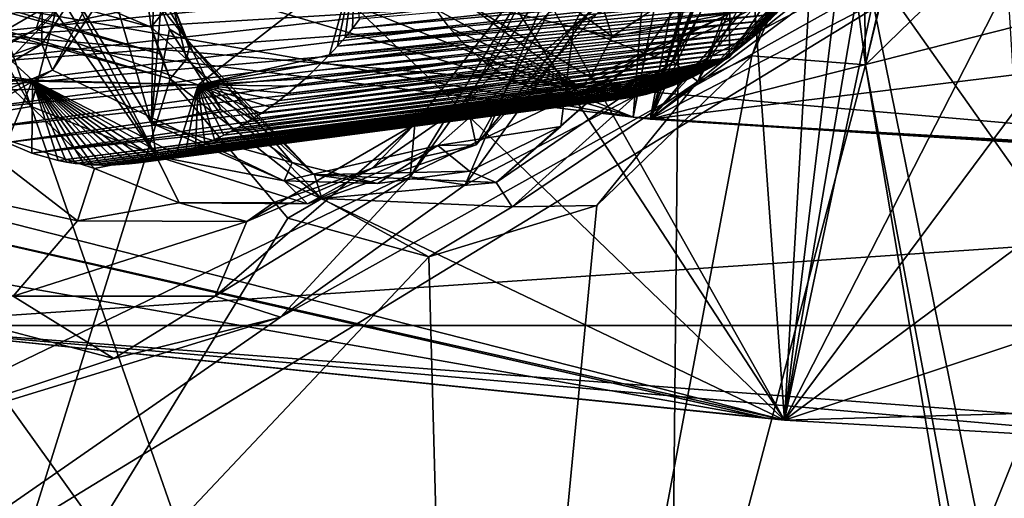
# Model space of a CAD drawing. Header units: metres. Extents: x -150 to 307, y -550 to 84.
# Tile 485 of 656: x 201.81 to 206.8, y -49.99 to -47.56. Entities that reach past the tile are written whole.
import ezdxf

# ---------------------------------------------------------------- set-up
doc = ezdxf.new("R2010")
doc.units = ezdxf.units.M
doc.layers.add('solid_26006363', color=7, linetype='CONTINUOUS')

msp = doc.modelspace()

# ---------------------------------------------------------------- linework, layer by layer
at = {"layer": 'solid_26006363'}
for points in [[(207.872574, -32.902348, 896.541138), (204.91835, -48.056324, 898.125916), (205.005798, -48.066475, 898.203918)], [(205.682404, -38.4324, 895.99585), (204.91835, -48.056324, 898.125916), (207.872574, -32.902348, 896.541138)], [(208.239319, -36.72625, 897.749695), (207.872574, -32.902348, 896.541138), (205.005798, -48.066475, 898.203918)], [(205.241486, -37.984425, 918.648743), (211.849777, -35.673874, 924.536499), (213.237823, -55.777954, 920.481384)], [(208.126724, -37.280674, 897.790833), (208.239319, -36.72625, 897.749695), (205.005798, -48.066475, 898.203918)], [(208.148224, -37.822063, 897.946228), (208.126724, -37.280674, 897.790833), (205.005798, -48.066475, 898.203918)], [(208.558365, -38.653145, 898.514526), (208.148224, -37.822063, 897.946228), (205.005798, -48.066475, 898.203918)], [(198.412628, -38.132488, 912.564453), (205.241486, -37.984425, 918.648743), (205.055618, -57.117409, 913.191284)], [(205.241486, -37.984425, 918.648743), (213.237823, -55.777954, 920.481384), (205.055618, -57.117409, 913.191284)], [(198.412628, -38.132488, 912.564453), (205.055618, -57.117409, 913.191284), (196.982224, -56.357677, 905.998169)], [(200.539444, -46.302364, 893.900269), (204.91835, -48.056324, 898.125916), (205.682404, -38.4324, 895.99585)], [(209.302734, -38.92688, 899.232056), (208.558365, -38.653145, 898.514526), (205.005798, -48.066475, 898.203918)], [(209.302734, -38.92688, 899.232056), (205.005798, -48.066475, 898.203918), (212.346161, -39.497395, 902.06134)], [(207.313187, -40.048248, 895.796509), (207.88179, -39.193928, 896.057068), (205.685684, -49.591187, 897.249695)], [(206.816696, -47.383244, 897.505493), (205.685684, -49.591187, 897.249695), (207.88179, -39.193928, 896.057068)], [(212.346161, -39.497395, 902.06134), (205.005798, -48.066475, 898.203918), (212.798492, -39.711082, 902.523193)], [(200.500763, -39.591015, 916.334229), (201.651749, -49.373878, 915.042419), (206.086868, -47.236549, 919.437012)], [(207.595596, -45.998875, 899.781311), (212.798492, -39.711082, 902.523193), (205.005798, -48.066475, 898.203918)], [(206.783371, -40.509804, 895.468872), (207.313187, -40.048248, 895.796509), (205.685684, -49.591187, 897.249695)], [(206.073792, -46.115341, 889.771851), (207.880173, -40.154251, 889.633972), (206.095871, -47.791637, 890.293091)], [(206.095871, -47.791637, 890.293091), (207.880173, -40.154251, 889.633972), (207.939377, -40.226822, 889.702148)], [(206.095871, -47.791637, 890.293091), (207.939377, -40.226822, 889.702148), (210.366333, -43.649803, 892.678589)], [(206.199646, -40.792866, 895.049927), (206.783371, -40.509804, 895.468872), (205.685684, -49.591187, 897.249695)], [(205.049194, -40.773563, 894.07489), (205.685684, -49.591187, 897.249695), (202.686447, -44.261547, 893.075195)], [(205.049194, -40.773563, 894.07489), (206.199646, -40.792866, 895.049927), (205.685684, -49.591187, 897.249695)], [(206.095871, -47.791637, 890.293091), (210.366333, -43.649803, 892.678589), (207.629211, -55.924961, 894.305298)], [(205.685684, -49.591187, 897.249695), (202.970642, -45.427689, 893.653198), (202.686447, -44.261547, 893.075195)], [(205.685684, -49.591187, 897.249695), (202.712463, -46.730282, 893.830994), (202.970642, -45.427689, 893.653198)], [(197.166412, -46.161964, 882.607727), (197.735245, -45.58728, 882.890137), (202.475128, -47.60183, 887.254822)], [(197.735245, -45.58728, 882.890137), (202.370651, -46.845276, 886.945251), (202.475128, -47.60183, 887.254822)], [(207.230667, -46.412983, 899.594116), (207.595596, -45.998875, 899.781311), (205.005798, -48.066475, 898.203918)], [(205.964432, -46.782341, 889.878723), (206.073792, -46.115341, 889.771851), (206.095871, -47.791637, 890.293091)], [(197.044342, -46.245548, 882.536194), (197.166412, -46.161964, 882.607727), (202.52005, -47.735409, 887.331421)], [(197.166412, -46.161964, 882.607727), (202.475128, -47.60183, 887.254822), (202.52005, -47.735409, 887.331421)], [(199.905502, -51.308167, 889.378479), (205.803833, -52.395271, 894.636047), (208.285156, -46.194374, 894.745544)], [(203.1315, -49.069759, 891.301758), (199.905502, -51.308167, 889.378479), (208.285156, -46.194374, 894.745544)], [(204.067673, -48.399368, 891.867981), (203.1315, -49.069759, 891.301758), (208.285156, -46.194374, 894.745544)], [(204.726395, -47.481354, 892.132507), (204.067673, -48.399368, 891.867981), (208.285156, -46.194374, 894.745544)], [(205.803833, -52.395271, 894.636047), (206.87677, -52.528194, 895.591736), (208.285156, -46.194374, 894.745544)], [(196.919174, -46.319511, 882.459595), (197.044342, -46.245548, 882.536194), (202.572739, -47.863182, 887.41272)], [(197.044342, -46.245548, 882.536194), (202.52005, -47.735409, 887.331421), (202.572739, -47.863182, 887.41272)], [(200.539444, -46.302364, 893.900269), (200.118027, -46.628342, 893.652222), (204.91835, -48.056324, 898.125916)], [(196.919174, -46.319511, 882.459595), (202.572739, -47.863182, 887.41272), (201.500259, -51.290722, 887.610657)], [(207.080811, -46.991573, 899.646606), (207.230667, -46.412983, 899.594116), (205.005798, -48.066475, 898.203918)], [(200.118027, -46.628342, 893.652222), (198.402115, -46.913486, 892.335022), (204.91835, -48.056324, 898.125916)], [(201.921829, -47.687901, 893.433167), (202.57991, -46.677994, 893.649841), (201.976089, -47.818848, 893.555237)], [(201.923508, -47.510273, 893.111877), (202.57991, -46.677994, 893.649841), (201.921829, -47.687901, 893.433167)], [(202.57991, -46.677994, 893.649841), (202.712463, -46.730282, 893.830994), (201.976089, -47.818848, 893.555237)], [(205.069031, -46.667225, 890.434204), (204.617447, -47.593235, 890.33905), (204.838074, -47.419586, 890.469238)], [(205.318283, -47.242989, 889.900818), (204.617447, -47.593235, 890.33905), (205.069031, -46.667225, 890.434204)], [(205.121887, -47.777367, 889.681152), (205.318283, -47.242989, 889.900818), (205.559601, -46.669209, 889.902405)], [(205.121887, -47.777367, 889.681152), (205.559601, -46.669209, 889.902405), (205.708389, -46.716507, 889.811523)], [(206.086868, -47.236549, 919.437012), (213.792526, -58.134861, 923.027405), (210.778534, -46.684689, 923.509277)], [(205.685684, -49.591187, 897.249695), (201.976089, -47.818848, 893.555237), (202.712463, -46.730282, 893.830994)], [(205.121887, -47.777367, 889.681152), (205.708389, -46.716507, 889.811523), (205.246231, -47.87561, 889.664124)], [(205.708389, -46.716507, 889.811523), (205.758499, -46.730793, 889.804443), (205.246231, -47.87561, 889.664124)], [(205.758499, -46.730793, 889.804443), (205.867737, -46.759735, 889.820862), (205.246231, -47.87561, 889.664124)], [(205.246231, -47.87561, 889.664124), (205.867737, -46.759735, 889.820862), (205.519577, -47.745792, 889.7995)], [(205.867737, -46.759735, 889.820862), (205.964432, -46.782341, 889.878723), (205.519577, -47.745792, 889.7995)], [(205.519577, -47.745792, 889.7995), (205.964432, -46.782341, 889.878723), (206.095871, -47.791637, 890.293091)], [(202.580795, -47.470802, 887.437317), (202.475128, -47.60183, 887.254822), (202.370651, -46.845276, 886.945251)], [(204.91835, -48.056324, 898.125916), (198.402115, -46.913486, 892.335022), (201.143097, -47.594887, 895.972595)], [(207.216599, -47.506851, 899.928894), (207.080811, -46.991573, 899.646606), (205.005798, -48.066475, 898.203918)], [(205.910553, -46.994308, 888.094177), (206.020081, -47.08466, 888.393311), (205.405182, -47.754627, 888.085693)], [(205.409225, -47.532242, 887.840698), (205.910553, -46.994308, 888.094177), (205.405182, -47.754627, 888.085693)], [(206.020081, -47.08466, 888.393311), (205.377014, -47.760487, 888.274353), (205.340057, -47.78471, 888.248962)], [(205.405182, -47.754627, 888.085693), (206.020081, -47.08466, 888.393311), (205.340057, -47.78471, 888.248962)], [(206.020081, -47.08466, 888.393311), (205.413437, -47.734943, 888.299072), (205.377014, -47.760487, 888.274353)], [(206.020081, -47.08466, 888.393311), (205.44931, -47.708115, 888.323059), (205.413437, -47.734943, 888.299072)], [(206.020081, -47.08466, 888.393311), (205.483353, -47.681038, 888.345459), (205.44931, -47.708115, 888.323059)], [(206.020081, -47.08466, 888.393311), (205.514969, -47.654419, 888.365967), (205.483353, -47.681038, 888.345459)], [(206.020081, -47.08466, 888.393311), (205.546387, -47.626514, 888.386108), (205.514969, -47.654419, 888.365967)], [(206.020081, -47.08466, 888.393311), (205.579849, -47.59515, 888.407104), (205.546387, -47.626514, 888.386108)], [(206.020081, -47.08466, 888.393311), (205.609818, -47.565548, 888.425537), (205.579849, -47.59515, 888.407104)], [(206.020081, -47.08466, 888.393311), (205.639755, -47.534439, 888.443604), (205.609818, -47.565548, 888.425537)], [(201.8936, -47.6106, 892.719238), (202.306656, -47.203014, 892.905518), (201.923508, -47.510273, 893.111877)], [(203.507568, -47.272747, 891.318909), (202.306656, -47.203014, 892.905518), (201.8936, -47.6106, 892.719238)], [(201.651749, -49.373878, 915.042419), (208.437134, -58.836784, 918.261963), (206.086868, -47.236549, 919.437012)], [(204.470352, -47.243954, 891.268372), (203.788803, -48.35981, 891.555237), (204.519363, -47.340191, 891.804016)], [(204.470352, -47.243954, 891.268372), (203.812683, -48.091705, 891.079773), (203.788803, -48.35981, 891.555237)], [(204.076508, -47.983276, 890.64978), (203.812683, -48.091705, 891.079773), (204.470352, -47.243954, 891.268372)], [(204.490494, -47.528423, 890.779541), (204.076508, -47.983276, 890.64978), (204.470352, -47.243954, 891.268372)], [(205.318283, -47.242989, 889.900818), (204.972931, -47.7323, 889.786926), (204.617447, -47.593235, 890.33905)], [(205.121887, -47.777367, 889.681152), (204.972931, -47.7323, 889.786926), (205.318283, -47.242989, 889.900818)], [(206.086868, -47.236549, 919.437012), (208.437134, -58.836784, 918.261963), (213.792526, -58.134861, 923.027405)], [(202.713562, -47.893311, 890.852783), (203.507568, -47.272747, 891.318909), (201.8936, -47.6106, 892.719238)], [(203.380356, -47.740417, 891.35675), (203.507568, -47.272747, 891.318909), (202.713562, -47.893311, 890.852783)], [(203.380356, -47.740417, 891.35675), (203.419876, -47.697266, 891.37616), (203.507568, -47.272747, 891.318909)], [(203.419876, -47.697266, 891.37616), (203.45845, -47.652931, 891.39447), (203.507568, -47.272747, 891.318909)], [(203.45845, -47.652931, 891.39447), (203.496033, -47.60746, 891.411621), (203.507568, -47.272747, 891.318909)], [(203.496033, -47.60746, 891.411621), (203.532608, -47.560905, 891.427612), (203.507568, -47.272747, 891.318909)], [(204.339844, -47.301346, 886.893555), (204.812485, -47.648418, 887.384521), (204.053848, -47.467197, 886.889832)], [(204.722336, -47.366318, 887.226196), (204.812485, -47.648418, 887.384521), (204.339844, -47.301346, 886.893555)], [(204.519363, -47.340191, 891.804016), (203.788803, -48.35981, 891.555237), (204.067673, -48.399368, 891.867981)], [(204.519363, -47.340191, 891.804016), (204.067673, -48.399368, 891.867981), (204.726395, -47.481354, 892.132507)], [(203.852097, -47.402645, 886.915527), (201.226807, -47.670647, 889.565857), (201.156677, -47.526241, 889.464844)], [(203.852097, -47.402645, 886.915527), (203.915466, -47.507568, 886.992371), (201.226807, -47.670647, 889.565857)], [(202.017838, -47.44696, 888.15979), (202.501755, -48.253899, 888.799194), (202.043671, -47.369671, 888.157593)], [(202.477646, -48.086845, 888.728394), (202.043671, -47.369671, 888.157593), (202.501755, -48.253899, 888.799194)], [(202.27037, -47.379791, 887.901611), (202.043671, -47.369671, 888.157593), (202.477646, -48.086845, 888.728394)], [(202.27037, -47.379791, 887.901611), (202.477646, -48.086845, 888.728394), (202.4879, -47.382969, 887.650146)], [(202.524673, -47.499054, 887.719421), (202.4879, -47.382969, 887.650146), (202.477646, -48.086845, 888.728394)], [(202.658829, -47.665394, 887.649536), (202.4879, -47.382969, 887.650146), (202.524673, -47.499054, 887.719421)], [(202.580795, -47.470802, 887.437317), (202.4879, -47.382969, 887.650146), (202.658829, -47.665394, 887.649536)], [(205.751846, -47.40276, 888.507996), (203.496033, -47.60746, 891.411621), (203.45845, -47.652931, 891.39447)], [(205.722565, -47.439663, 888.49176), (205.751846, -47.40276, 888.507996), (203.45845, -47.652931, 891.39447)], [(205.784332, -47.359467, 888.525452), (203.532608, -47.560905, 891.427612), (203.496033, -47.60746, 891.411621)], [(205.751846, -47.40276, 888.507996), (205.784332, -47.359467, 888.525452), (203.496033, -47.60746, 891.411621)], [(205.217377, -47.378319, 887.636597), (204.812485, -47.648418, 887.384521), (204.722336, -47.366318, 887.226196)], [(205.217377, -47.378319, 887.636597), (205.409225, -47.532242, 887.840698), (204.812485, -47.648418, 887.384521)], [(206.816696, -47.383244, 897.505493), (206.854446, -48.021965, 897.741272), (205.685684, -49.591187, 897.249695)], [(201.408188, -47.441456, 889.644104), (201.874176, -47.869434, 890.155579), (200.222183, -47.617107, 891.358154)], [(201.744888, -48.185181, 890.14679), (201.874176, -47.869434, 890.155579), (201.408188, -47.441456, 889.644104)], [(202.017838, -47.44696, 888.15979), (201.991333, -47.525768, 888.161926), (202.501755, -48.253899, 888.799194)], [(205.722565, -47.439663, 888.49176), (203.45845, -47.652931, 891.39447), (203.419876, -47.697266, 891.37616)], [(205.695526, -47.472107, 888.476318), (205.722565, -47.439663, 888.49176), (203.419876, -47.697266, 891.37616)], [(204.838074, -47.419586, 890.469238), (204.122818, -48.197914, 890.114746), (204.490494, -47.528423, 890.779541)], [(204.617447, -47.593235, 890.33905), (204.122818, -48.197914, 890.114746), (204.838074, -47.419586, 890.469238)], [(203.915466, -47.507568, 886.992371), (201.309113, -47.801888, 889.672974), (201.226807, -47.670647, 889.565857)], [(203.915466, -47.507568, 886.992371), (203.986465, -47.603233, 887.073608), (201.309113, -47.801888, 889.672974)], [(202.580795, -47.470802, 887.437317), (202.654922, -47.763977, 887.505127), (202.475128, -47.60183, 887.254822)], [(202.568466, -47.610374, 887.792786), (202.524673, -47.499054, 887.719421), (202.477646, -48.086845, 888.728394)], [(202.658829, -47.665394, 887.649536), (202.524673, -47.499054, 887.719421), (202.568466, -47.610374, 887.792786)], [(202.580795, -47.470802, 887.437317), (202.669128, -47.705368, 887.582947), (202.654922, -47.763977, 887.505127)], [(202.580795, -47.470802, 887.437317), (202.658829, -47.665394, 887.649536), (202.669128, -47.705368, 887.582947)], [(205.668564, -47.502991, 888.460693), (203.419876, -47.697266, 891.37616), (203.380356, -47.740417, 891.35675)], [(205.639755, -47.534439, 888.443604), (205.668564, -47.502991, 888.460693), (203.380356, -47.740417, 891.35675)], [(205.668564, -47.502991, 888.460693), (205.695526, -47.472107, 888.476318), (203.419876, -47.697266, 891.37616)], [(204.053848, -47.467197, 886.889832), (204.649155, -47.90609, 887.507141), (203.915466, -47.507568, 886.992371)], [(204.649155, -47.90609, 887.507141), (203.986465, -47.603233, 887.073608), (203.915466, -47.507568, 886.992371)], [(204.703171, -47.856655, 887.457947), (204.649155, -47.90609, 887.507141), (204.053848, -47.467197, 886.889832)], [(204.812485, -47.648418, 887.384521), (204.703171, -47.856655, 887.457947), (204.053848, -47.467197, 886.889832)], [(207.586395, -47.752289, 900.329712), (207.216599, -47.506851, 899.928894), (205.005798, -48.066475, 898.203918)], [(201.099411, -47.98531, 892.604309), (201.923508, -47.510273, 893.111877), (201.921829, -47.687901, 893.433167)], [(201.8936, -47.6106, 892.719238), (201.923508, -47.510273, 893.111877), (201.099411, -47.98531, 892.604309)], [(201.353851, -47.523056, 888.723877), (201.441895, -48.074036, 889.179932), (201.866989, -48.002285, 888.908142)], [(201.740326, -47.7826, 888.713074), (201.353851, -47.523056, 888.723877), (201.866989, -48.002285, 888.908142)], [(201.991333, -47.525768, 888.161926), (201.647141, -47.532959, 888.531555), (201.740326, -47.7826, 888.713074)], [(201.991333, -47.525768, 888.161926), (201.740326, -47.7826, 888.713074), (201.866989, -48.002285, 888.908142)], [(202.501755, -48.253899, 888.799194), (201.991333, -47.525768, 888.161926), (201.866989, -48.002285, 888.908142)], [(205.639755, -47.534439, 888.443604), (203.380356, -47.740417, 891.35675), (203.33992, -47.782333, 891.336121)], [(205.609818, -47.565548, 888.425537), (205.639755, -47.534439, 888.443604), (203.33992, -47.782333, 891.336121)], [(204.122818, -48.197914, 890.114746), (204.076508, -47.983276, 890.64978), (204.490494, -47.528423, 890.779541)], [(205.409225, -47.532242, 887.840698), (204.649155, -47.90609, 887.507141), (204.703171, -47.856655, 887.457947)], [(205.409225, -47.532242, 887.840698), (205.405182, -47.754627, 888.085693), (204.649155, -47.90609, 887.507141)], [(205.409225, -47.532242, 887.840698), (204.703171, -47.856655, 887.457947), (204.812485, -47.648418, 887.384521)], [(210.898361, -48.439716, 904.664185), (201.143097, -47.594887, 895.972595), (200.995956, -49.112141, 895.841492)], [(204.91835, -48.056324, 898.125916), (201.143097, -47.594887, 895.972595), (210.898361, -48.439716, 904.664185)], [(203.986465, -47.603233, 887.073608), (201.402618, -47.919369, 889.785156), (201.309113, -47.801888, 889.672974)], [(203.986465, -47.603233, 887.073608), (204.064606, -47.689053, 887.15863), (201.402618, -47.919369, 889.785156)], [(202.475128, -47.60183, 887.254822), (202.572739, -47.863182, 887.41272), (202.52005, -47.735409, 887.331421)], [(202.654922, -47.763977, 887.505127), (202.572739, -47.863182, 887.41272), (202.475128, -47.60183, 887.254822)], [(205.579849, -47.59515, 888.407104), (203.298615, -47.822964, 891.314453), (203.256454, -47.862267, 891.291626)], [(205.546387, -47.626514, 888.386108), (205.579849, -47.59515, 888.407104), (203.256454, -47.862267, 891.291626)], [(205.609818, -47.565548, 888.425537), (203.33992, -47.782333, 891.336121), (203.298615, -47.822964, 891.314453)], [(205.579849, -47.59515, 888.407104), (205.609818, -47.565548, 888.425537), (203.298615, -47.822964, 891.314453)], [(204.617447, -47.593235, 890.33905), (203.929001, -48.200695, 889.955444), (204.122818, -48.197914, 890.114746)], [(204.552094, -48.104458, 889.572449), (203.929001, -48.200695, 889.955444), (204.617447, -47.593235, 890.33905)], [(204.649155, -47.90609, 887.507141), (204.064606, -47.689053, 887.15863), (203.986465, -47.603233, 887.073608)], [(204.972931, -47.7323, 889.786926), (204.552094, -48.104458, 889.572449), (204.617447, -47.593235, 890.33905)], [(201.874176, -47.869434, 890.155579), (200.525589, -47.835743, 891.686523), (200.222183, -47.617107, 891.358154)], [(201.426666, -47.863998, 892.431885), (201.8936, -47.6106, 892.719238), (201.099411, -47.98531, 892.604309)], [(202.713562, -47.893311, 890.852783), (201.8936, -47.6106, 892.719238), (201.426666, -47.863998, 892.431885)], [(202.829742, -48.018742, 888.144104), (202.568466, -47.610374, 887.792786), (202.477646, -48.086845, 888.728394)], [(202.658829, -47.665394, 887.649536), (202.568466, -47.610374, 887.792786), (202.829742, -48.018742, 888.144104)], [(205.514969, -47.654419, 888.365967), (203.213394, -47.900265, 891.267639), (203.169434, -47.936897, 891.242615)], [(205.483353, -47.681038, 888.345459), (205.514969, -47.654419, 888.365967), (203.169434, -47.936897, 891.242615)], [(205.546387, -47.626514, 888.386108), (203.256454, -47.862267, 891.291626), (203.213394, -47.900265, 891.267639)], [(205.514969, -47.654419, 888.365967), (205.546387, -47.626514, 888.386108), (203.213394, -47.900265, 891.267639)], [(200.984131, -48.241928, 892.840088), (201.921829, -47.687901, 893.433167), (201.976089, -47.818848, 893.555237)], [(201.099411, -47.98531, 892.604309), (201.921829, -47.687901, 893.433167), (200.984131, -48.241928, 892.840088)], [(204.064606, -47.689053, 887.15863), (201.50827, -48.023739, 889.903503), (201.402618, -47.919369, 889.785156)], [(204.064606, -47.689053, 887.15863), (204.149338, -47.764446, 887.246765), (201.50827, -48.023739, 889.903503)], [(203.303467, -48.348423, 888.395508), (202.654922, -47.763977, 887.505127), (202.669128, -47.705368, 887.582947)], [(202.658829, -47.665394, 887.649536), (202.829742, -48.018742, 888.144104), (203.190796, -48.286556, 888.528992)], [(203.303467, -48.348423, 888.395508), (202.658829, -47.665394, 887.649536), (203.190796, -48.286556, 888.528992)], [(203.303467, -48.348423, 888.395508), (202.669128, -47.705368, 887.582947), (202.658829, -47.665394, 887.649536)], [(205.44931, -47.708115, 888.323059), (203.124664, -47.972065, 891.216431), (203.079193, -48.00568, 891.189209)], [(205.413437, -47.734943, 888.299072), (205.44931, -47.708115, 888.323059), (203.079193, -48.00568, 891.189209)], [(205.483353, -47.681038, 888.345459), (203.169434, -47.936897, 891.242615), (203.124664, -47.972065, 891.216431)], [(205.44931, -47.708115, 888.323059), (205.483353, -47.681038, 888.345459), (203.124664, -47.972065, 891.216431)], [(204.649155, -47.90609, 887.507141), (204.149338, -47.764446, 887.246765), (204.064606, -47.689053, 887.15863)], [(203.33992, -47.782333, 891.336121), (203.380356, -47.740417, 891.35675), (202.713562, -47.893311, 890.852783)], [(205.413437, -47.734943, 888.299072), (203.079193, -48.00568, 891.189209), (203.033081, -48.037647, 891.16095)], [(205.377014, -47.760487, 888.274353), (205.413437, -47.734943, 888.299072), (203.033081, -48.037647, 891.16095)], [(205.519577, -47.745792, 889.7995), (206.095871, -47.791637, 890.293091), (204.066391, -55.461872, 891.132263)], [(204.735229, -48.504128, 889.381897), (205.519577, -47.745792, 889.7995), (204.066391, -55.461872, 891.132263)], [(204.22403, -48.387505, 889.157227), (204.552094, -48.104458, 889.572449), (204.972931, -47.7323, 889.786926)], [(204.22403, -48.387505, 889.157227), (204.972931, -47.7323, 889.786926), (205.121887, -47.777367, 889.681152)], [(205.405182, -47.754627, 888.085693), (204.559464, -47.955269, 887.633789), (204.541473, -47.951622, 887.617859)], [(205.405182, -47.754627, 888.085693), (204.541473, -47.951622, 887.617859), (204.649155, -47.90609, 887.507141)], [(205.405182, -47.754627, 888.085693), (204.592484, -47.960995, 887.662781), (204.559464, -47.955269, 887.633789)], [(205.405182, -47.754627, 888.085693), (204.624741, -47.965405, 887.690857), (204.592484, -47.960995, 887.662781)], [(205.405182, -47.754627, 888.085693), (204.660049, -47.968918, 887.721252), (204.624741, -47.965405, 887.690857)], [(205.405182, -47.754627, 888.085693), (204.697739, -47.971191, 887.753357), (204.660049, -47.968918, 887.721252)], [(205.405182, -47.754627, 888.085693), (204.720749, -47.97184, 887.772766), (204.697739, -47.971191, 887.753357)], [(205.405182, -47.754627, 888.085693), (204.75769, -47.971729, 887.803711), (204.720749, -47.97184, 887.772766)], [(205.246231, -47.87561, 889.664124), (205.519577, -47.745792, 889.7995), (204.735229, -48.504128, 889.381897)], [(205.405182, -47.754627, 888.085693), (204.781494, -47.970909, 887.823547), (204.75769, -47.971729, 887.803711)], [(205.405182, -47.754627, 888.085693), (204.817795, -47.968544, 887.853394), (204.781494, -47.970909, 887.823547)], [(205.405182, -47.754627, 888.085693), (204.859955, -47.964111, 887.887695), (204.817795, -47.968544, 887.853394)], [(205.405182, -47.754627, 888.085693), (204.892578, -47.959442, 887.913879), (204.859955, -47.964111, 887.887695)], [(205.405182, -47.754627, 888.085693), (204.917511, -47.955154, 887.933777), (204.892578, -47.959442, 887.913879)], [(205.405182, -47.754627, 888.085693), (204.950699, -47.94846, 887.960083), (204.917511, -47.955154, 887.933777)], [(205.405182, -47.754627, 888.085693), (204.987701, -47.939671, 887.989136), (204.950699, -47.94846, 887.960083)], [(205.405182, -47.754627, 888.085693), (205.021957, -47.930286, 888.015686), (204.987701, -47.939671, 887.989136)], [(207.586395, -47.752289, 900.329712), (205.005798, -48.066475, 898.203918), (211.465973, -48.439995, 903.982422)], [(205.405182, -47.754627, 888.085693), (205.053421, -47.920624, 888.039795), (205.021957, -47.930286, 888.015686)], [(205.405182, -47.754627, 888.085693), (205.087204, -47.909115, 888.065491), (205.053421, -47.920624, 888.039795)], [(205.405182, -47.754627, 888.085693), (205.122314, -47.895908, 888.091919), (205.087204, -47.909115, 888.065491)], [(205.405182, -47.754627, 888.085693), (205.154037, -47.882889, 888.115479), (205.122314, -47.895908, 888.091919)], [(205.405182, -47.754627, 888.085693), (205.185684, -47.868851, 888.138794), (205.154037, -47.882889, 888.115479)], [(205.405182, -47.754627, 888.085693), (205.210556, -47.857071, 888.156921), (205.185684, -47.868851, 888.138794)], [(205.405182, -47.754627, 888.085693), (205.237656, -47.843479, 888.176514), (205.210556, -47.857071, 888.156921)], [(205.405182, -47.754627, 888.085693), (205.267899, -47.827354, 888.198181), (205.237656, -47.843479, 888.176514)], [(205.405182, -47.754627, 888.085693), (205.302567, -47.807606, 888.222778), (205.267899, -47.827354, 888.198181)], [(205.405182, -47.754627, 888.085693), (205.340057, -47.78471, 888.248962), (205.302567, -47.807606, 888.222778)], [(204.149338, -47.764446, 887.246765), (201.624008, -48.113476, 890.025696), (201.50827, -48.023739, 889.903503)], [(204.149338, -47.764446, 887.246765), (204.240128, -47.828827, 887.337524), (201.624008, -48.113476, 890.025696)], [(203.340805, -48.469231, 888.298462), (202.572739, -47.863182, 887.41272), (202.654922, -47.763977, 887.505127)], [(203.303467, -48.348423, 888.395508), (203.340805, -48.469231, 888.298462), (202.654922, -47.763977, 887.505127)], [(203.298615, -47.822964, 891.314453), (203.33992, -47.782333, 891.336121), (202.713562, -47.893311, 890.852783)], [(205.302567, -47.807606, 888.222778), (202.939392, -48.09639, 891.101746), (202.892029, -48.123062, 891.070862)], [(205.267899, -47.827354, 888.198181), (205.302567, -47.807606, 888.222778), (202.892029, -48.123062, 891.070862)], [(205.340057, -47.78471, 888.248962), (202.98645, -48.067905, 891.131775), (202.939392, -48.09639, 891.101746)], [(205.302567, -47.807606, 888.222778), (205.340057, -47.78471, 888.248962), (202.939392, -48.09639, 891.101746)], [(205.377014, -47.760487, 888.274353), (203.033081, -48.037647, 891.16095), (202.98645, -48.067905, 891.131775)], [(205.340057, -47.78471, 888.248962), (205.377014, -47.760487, 888.274353), (202.98645, -48.067905, 891.131775)], [(206.095871, -47.791637, 890.293091), (207.467941, -55.908939, 894.161682), (204.066391, -55.461872, 891.132263)], [(204.649155, -47.90609, 887.507141), (204.240128, -47.828827, 887.337524), (204.149338, -47.764446, 887.246765)], [(204.22403, -48.387505, 889.157227), (205.121887, -47.777367, 889.681152), (204.306076, -48.51186, 889.100586)], [(205.121887, -47.777367, 889.681152), (205.246231, -47.87561, 889.664124), (204.306076, -48.51186, 889.100586)], [(206.095871, -47.791637, 890.293091), (207.629211, -55.924961, 894.305298), (207.467941, -55.908939, 894.161682)], [(202.713562, -47.893311, 890.852783), (200.956146, -47.939713, 892.075439), (200.525589, -47.835743, 891.686523)], [(202.713562, -47.893311, 890.852783), (200.525589, -47.835743, 891.686523), (201.874176, -47.869434, 890.155579)], [(205.685684, -49.591187, 897.249695), (200.967163, -48.391098, 892.900024), (201.976089, -47.818848, 893.555237)], [(200.984131, -48.241928, 892.840088), (201.976089, -47.818848, 893.555237), (200.967163, -48.391098, 892.900024)], [(204.240128, -47.828827, 887.337524), (201.744888, -48.185181, 890.14679), (201.624008, -48.113476, 890.025696)], [(204.240128, -47.828827, 887.337524), (204.336258, -47.881737, 887.430115), (201.744888, -48.185181, 890.14679)], [(203.256454, -47.862267, 891.291626), (203.298615, -47.822964, 891.314453), (202.713562, -47.893311, 890.852783)], [(205.210556, -47.857071, 888.156921), (202.844467, -48.147877, 891.039246), (202.796631, -48.170891, 891.006897)], [(205.185684, -47.868851, 888.138794), (205.210556, -47.857071, 888.156921), (202.796631, -48.170891, 891.006897)], [(205.267899, -47.827354, 888.198181), (202.892029, -48.123062, 891.070862), (202.844467, -48.147877, 891.039246)], [(205.237656, -47.843479, 888.176514), (205.267899, -47.827354, 888.198181), (202.844467, -48.147877, 891.039246)], [(205.210556, -47.857071, 888.156921), (205.237656, -47.843479, 888.176514), (202.844467, -48.147877, 891.039246)], [(204.649155, -47.90609, 887.507141), (204.336258, -47.881737, 887.430115), (204.240128, -47.828827, 887.337524)], [(202.713562, -47.893311, 890.852783), (201.426666, -47.863998, 892.431885), (200.956146, -47.939713, 892.075439)], [(203.169174, -48.568695, 888.113831), (201.500259, -51.290722, 887.610657), (202.572739, -47.863182, 887.41272)], [(201.744888, -48.185181, 890.14679), (201.871582, -48.2393, 890.267273), (201.874176, -47.869434, 890.155579)], [(204.336258, -47.881737, 887.430115), (201.871582, -48.2393, 890.267273), (201.744888, -48.185181, 890.14679)], [(201.871582, -48.2393, 890.267273), (202.00444, -48.276115, 890.387634), (201.874176, -47.869434, 890.155579)], [(204.336258, -47.881737, 887.430115), (204.436951, -47.922794, 887.523804), (201.871582, -48.2393, 890.267273)], [(202.603439, -48.244572, 890.870422), (202.713562, -47.893311, 890.852783), (201.874176, -47.869434, 890.155579)], [(202.047562, -48.284382, 890.425598), (201.874176, -47.869434, 890.155579), (202.00444, -48.276115, 890.387634)], [(202.555145, -48.258232, 890.8349), (202.603439, -48.244572, 890.870422), (201.874176, -47.869434, 890.155579)], [(202.507065, -48.269943, 890.79895), (202.555145, -48.258232, 890.8349), (201.874176, -47.869434, 890.155579)], [(202.459259, -48.279705, 890.762634), (202.507065, -48.269943, 890.79895), (201.874176, -47.869434, 890.155579)], [(202.411819, -48.287537, 890.726013), (202.459259, -48.279705, 890.762634), (201.874176, -47.869434, 890.155579)], [(202.364761, -48.293484, 890.689148), (202.411819, -48.287537, 890.726013), (201.874176, -47.869434, 890.155579)], [(202.318054, -48.297569, 890.651978), (202.364761, -48.293484, 890.689148), (201.874176, -47.869434, 890.155579)], [(202.271744, -48.299824, 890.614624), (202.318054, -48.297569, 890.651978), (201.874176, -47.869434, 890.155579)], [(202.225876, -48.300262, 890.577026), (202.271744, -48.299824, 890.614624), (201.874176, -47.869434, 890.155579)], [(202.180496, -48.298916, 890.539307), (202.225876, -48.300262, 890.577026), (201.874176, -47.869434, 890.155579)], [(202.13562, -48.295807, 890.501465), (202.180496, -48.298916, 890.539307), (201.874176, -47.869434, 890.155579)], [(202.091293, -48.290955, 890.463562), (202.13562, -48.295807, 890.501465), (201.874176, -47.869434, 890.155579)], [(202.047562, -48.284382, 890.425598), (202.091293, -48.290955, 890.463562), (201.874176, -47.869434, 890.155579)], [(203.340805, -48.469231, 888.298462), (203.169174, -48.568695, 888.113831), (202.572739, -47.863182, 887.41272)], [(202.603439, -48.244572, 890.870422), (202.651825, -48.228981, 890.905457), (202.713562, -47.893311, 890.852783)], [(202.651825, -48.228981, 890.905457), (202.700211, -48.211483, 890.939941), (202.713562, -47.893311, 890.852783)], [(202.700211, -48.211483, 890.939941), (202.74852, -48.192108, 890.973755), (202.713562, -47.893311, 890.852783)], [(205.122314, -47.895908, 888.091919), (202.74852, -48.192108, 890.973755), (202.700211, -48.211483, 890.939941)], [(205.087204, -47.909115, 888.065491), (205.122314, -47.895908, 888.091919), (202.700211, -48.211483, 890.939941)], [(203.213394, -47.900265, 891.267639), (203.256454, -47.862267, 891.291626), (202.713562, -47.893311, 890.852783)], [(203.169434, -47.936897, 891.242615), (203.213394, -47.900265, 891.267639), (202.713562, -47.893311, 890.852783)], [(203.124664, -47.972065, 891.216431), (203.169434, -47.936897, 891.242615), (202.713562, -47.893311, 890.852783)], [(203.079193, -48.00568, 891.189209), (203.124664, -47.972065, 891.216431), (202.713562, -47.893311, 890.852783)], [(203.033081, -48.037647, 891.16095), (203.079193, -48.00568, 891.189209), (202.713562, -47.893311, 890.852783)], [(202.98645, -48.067905, 891.131775), (203.033081, -48.037647, 891.16095), (202.713562, -47.893311, 890.852783)], [(202.939392, -48.09639, 891.101746), (202.98645, -48.067905, 891.131775), (202.713562, -47.893311, 890.852783)], [(202.892029, -48.123062, 891.070862), (202.939392, -48.09639, 891.101746), (202.713562, -47.893311, 890.852783)], [(202.844467, -48.147877, 891.039246), (202.892029, -48.123062, 891.070862), (202.713562, -47.893311, 890.852783)], [(202.796631, -48.170891, 891.006897), (202.844467, -48.147877, 891.039246), (202.713562, -47.893311, 890.852783)], [(202.74852, -48.192108, 890.973755), (202.796631, -48.170891, 891.006897), (202.713562, -47.893311, 890.852783)], [(205.185684, -47.868851, 888.138794), (202.796631, -48.170891, 891.006897), (202.74852, -48.192108, 890.973755)], [(205.154037, -47.882889, 888.115479), (205.185684, -47.868851, 888.138794), (202.74852, -48.192108, 890.973755)], [(205.122314, -47.895908, 888.091919), (205.154037, -47.882889, 888.115479), (202.74852, -48.192108, 890.973755)], [(204.306076, -48.51186, 889.100586), (205.246231, -47.87561, 889.664124), (204.735229, -48.504128, 889.381897)], [(204.649155, -47.90609, 887.507141), (204.436951, -47.922794, 887.523804), (204.336258, -47.881737, 887.430115)], [(204.649155, -47.90609, 887.507141), (204.541473, -47.951622, 887.617859), (204.436951, -47.922794, 887.523804)], [(204.436951, -47.922794, 887.523804), (204.541473, -47.951622, 887.617859), (201.871582, -48.2393, 890.267273)], [(204.541473, -47.951622, 887.617859), (202.00444, -48.276115, 890.387634), (201.871582, -48.2393, 890.267273)], [(204.541473, -47.951622, 887.617859), (204.559464, -47.955269, 887.633789), (202.00444, -48.276115, 890.387634)], [(204.559464, -47.955269, 887.633789), (202.047562, -48.284382, 890.425598), (202.00444, -48.276115, 890.387634)], [(204.559464, -47.955269, 887.633789), (204.592484, -47.960995, 887.662781), (202.047562, -48.284382, 890.425598)], [(204.950699, -47.94846, 887.960083), (202.507065, -48.269943, 890.79895), (202.459259, -48.279705, 890.762634)], [(204.917511, -47.955154, 887.933777), (204.950699, -47.94846, 887.960083), (202.459259, -48.279705, 890.762634)], [(204.892578, -47.959442, 887.913879), (204.917511, -47.955154, 887.933777), (202.459259, -48.279705, 890.762634)], [(204.987701, -47.939671, 887.989136), (202.555145, -48.258232, 890.8349), (202.507065, -48.269943, 890.79895)], [(204.950699, -47.94846, 887.960083), (204.987701, -47.939671, 887.989136), (202.507065, -48.269943, 890.79895)], [(205.021957, -47.930286, 888.015686), (202.603439, -48.244572, 890.870422), (202.555145, -48.258232, 890.8349)], [(204.987701, -47.939671, 887.989136), (205.021957, -47.930286, 888.015686), (202.555145, -48.258232, 890.8349)], [(205.053421, -47.920624, 888.039795), (202.651825, -48.228981, 890.905457), (202.603439, -48.244572, 890.870422)], [(205.021957, -47.930286, 888.015686), (205.053421, -47.920624, 888.039795), (202.603439, -48.244572, 890.870422)], [(205.087204, -47.909115, 888.065491), (202.700211, -48.211483, 890.939941), (202.651825, -48.228981, 890.905457)], [(205.053421, -47.920624, 888.039795), (205.087204, -47.909115, 888.065491), (202.651825, -48.228981, 890.905457)], [(202.188812, -48.317596, 889.296082), (201.866989, -48.002285, 888.908142), (201.441895, -48.074036, 889.179932)], [(202.501755, -48.253899, 888.799194), (201.866989, -48.002285, 888.908142), (202.188812, -48.317596, 889.296082)], [(204.592484, -47.960995, 887.662781), (202.091293, -48.290955, 890.463562), (202.047562, -48.284382, 890.425598)], [(204.592484, -47.960995, 887.662781), (204.624741, -47.965405, 887.690857), (202.091293, -48.290955, 890.463562)], [(204.624741, -47.965405, 887.690857), (202.13562, -48.295807, 890.501465), (202.091293, -48.290955, 890.463562)], [(204.624741, -47.965405, 887.690857), (204.660049, -47.968918, 887.721252), (202.13562, -48.295807, 890.501465)], [(204.660049, -47.968918, 887.721252), (202.180496, -48.298916, 890.539307), (202.13562, -48.295807, 890.501465)], [(204.660049, -47.968918, 887.721252), (204.697739, -47.971191, 887.753357), (202.180496, -48.298916, 890.539307)], [(204.697739, -47.971191, 887.753357), (204.720749, -47.97184, 887.772766), (202.180496, -48.298916, 890.539307)], [(204.720749, -47.97184, 887.772766), (202.225876, -48.300262, 890.577026), (202.180496, -48.298916, 890.539307)], [(204.75769, -47.971729, 887.803711), (202.271744, -48.299824, 890.614624), (202.225876, -48.300262, 890.577026)], [(204.720749, -47.97184, 887.772766), (204.75769, -47.971729, 887.803711), (202.225876, -48.300262, 890.577026)], [(204.781494, -47.970909, 887.823547), (202.318054, -48.297569, 890.651978), (202.271744, -48.299824, 890.614624)], [(204.75769, -47.971729, 887.803711), (204.781494, -47.970909, 887.823547), (202.271744, -48.299824, 890.614624)], [(204.817795, -47.968544, 887.853394), (202.364761, -48.293484, 890.689148), (202.318054, -48.297569, 890.651978)], [(204.781494, -47.970909, 887.823547), (204.817795, -47.968544, 887.853394), (202.318054, -48.297569, 890.651978)], [(204.859955, -47.964111, 887.887695), (202.411819, -48.287537, 890.726013), (202.364761, -48.293484, 890.689148)], [(204.817795, -47.968544, 887.853394), (204.859955, -47.964111, 887.887695), (202.364761, -48.293484, 890.689148)], [(204.892578, -47.959442, 887.913879), (202.459259, -48.279705, 890.762634), (202.411819, -48.287537, 890.726013)], [(204.859955, -47.964111, 887.887695), (204.892578, -47.959442, 887.913879), (202.411819, -48.287537, 890.726013)], [(204.076508, -47.983276, 890.64978), (203.596115, -48.315788, 890.413147), (203.812683, -48.091705, 891.079773)], [(204.122818, -48.197914, 890.114746), (203.596115, -48.315788, 890.413147), (204.076508, -47.983276, 890.64978)], [(203.190796, -48.286556, 888.528992), (202.829742, -48.018742, 888.144104), (202.477646, -48.086845, 888.728394)], [(205.005798, -48.066475, 898.203918), (204.91835, -48.056324, 898.125916), (210.898361, -48.439716, 904.664185)], [(206.854446, -48.021965, 897.741272), (207.027222, -48.594841, 898.07489), (205.685684, -49.591187, 897.249695)], [(202.102844, -48.581539, 889.89978), (201.441895, -48.074036, 889.179932), (200.989746, -48.340984, 889.264343)], [(202.188812, -48.317596, 889.296082), (201.441895, -48.074036, 889.179932), (202.102844, -48.581539, 889.89978)], [(203.150696, -48.379589, 889.369507), (202.477646, -48.086845, 888.728394), (202.501755, -48.253899, 888.799194)], [(203.190796, -48.286556, 888.528992), (202.477646, -48.086845, 888.728394), (203.150696, -48.379589, 889.369507)], [(203.812683, -48.091705, 891.079773), (202.800171, -48.96447, 890.950012), (203.788803, -48.35981, 891.555237)], [(203.812683, -48.091705, 891.079773), (202.961121, -48.585583, 890.590759), (202.800171, -48.96447, 890.950012)], [(203.596115, -48.315788, 890.413147), (202.961121, -48.585583, 890.590759), (203.812683, -48.091705, 891.079773)], [(204.552094, -48.104458, 889.572449), (204.088684, -48.331329, 889.273804), (203.929001, -48.200695, 889.955444)], [(204.22403, -48.387505, 889.157227), (204.088684, -48.331329, 889.273804), (204.552094, -48.104458, 889.572449)], [(205.005798, -48.066475, 898.203918), (210.898361, -48.439716, 904.664185), (211.465973, -48.439995, 903.982422)], [(203.929001, -48.200695, 889.955444), (203.150696, -48.379589, 889.369507), (203.268219, -48.495907, 889.502014)], [(203.622986, -48.393616, 888.91687), (203.150696, -48.379589, 889.369507), (203.929001, -48.200695, 889.955444)], [(204.122818, -48.197914, 890.114746), (203.268219, -48.495907, 889.502014), (203.596115, -48.315788, 890.413147)], [(203.929001, -48.200695, 889.955444), (203.268219, -48.495907, 889.502014), (204.122818, -48.197914, 890.114746)], [(204.088684, -48.331329, 889.273804), (203.622986, -48.393616, 888.91687), (203.929001, -48.200695, 889.955444)], [(202.501755, -48.253899, 888.799194), (202.188812, -48.317596, 889.296082), (202.617691, -48.490582, 889.707336)], [(203.268219, -48.495907, 889.502014), (202.501755, -48.253899, 888.799194), (202.617691, -48.490582, 889.707336)], [(203.150696, -48.379589, 889.369507), (202.501755, -48.253899, 888.799194), (203.268219, -48.495907, 889.502014)], [(205.58844, -49.579891, 897.162842), (198.963181, -48.415722, 891.267212), (199.960663, -48.297718, 892.043823)], [(205.685684, -49.591187, 897.249695), (199.960663, -48.297718, 892.043823), (200.967163, -48.391098, 892.900024)], [(205.685684, -49.591187, 897.249695), (205.58844, -49.579891, 897.162842), (199.960663, -48.297718, 892.043823)], [(203.622986, -48.393616, 888.91687), (203.190796, -48.286556, 888.528992), (203.150696, -48.379589, 889.369507)], [(203.303467, -48.348423, 888.395508), (203.190796, -48.286556, 888.528992), (203.622986, -48.393616, 888.91687)], [(202.102844, -48.581539, 889.89978), (200.989746, -48.340984, 889.264343), (201.776978, -48.96418, 890.114136)], [(202.617691, -48.490582, 889.707336), (202.188812, -48.317596, 889.296082), (202.102844, -48.581539, 889.89978)], [(203.596115, -48.315788, 890.413147), (203.097244, -48.489143, 890.089783), (202.961121, -48.585583, 890.590759)], [(203.268219, -48.495907, 889.502014), (203.097244, -48.489143, 890.089783), (203.596115, -48.315788, 890.413147)], [(203.303467, -48.348423, 888.395508), (203.622986, -48.393616, 888.91687), (204.088684, -48.331329, 889.273804)], [(203.303467, -48.348423, 888.395508), (204.088684, -48.331329, 889.273804), (204.22403, -48.387505, 889.157227)], [(203.303467, -48.348423, 888.395508), (204.22403, -48.387505, 889.157227), (203.340805, -48.469231, 888.298462)], [(203.788803, -48.35981, 891.555237), (202.800171, -48.96447, 890.950012), (203.1315, -49.069759, 891.301758)], [(203.788803, -48.35981, 891.555237), (203.1315, -49.069759, 891.301758), (204.067673, -48.399368, 891.867981)], [(204.22403, -48.387505, 889.157227), (204.306076, -48.51186, 889.100586), (203.340805, -48.469231, 888.298462)], [(205.58844, -49.579891, 897.162842), (200.995956, -49.112141, 895.841492), (198.963181, -48.415722, 891.267212)], [(210.898361, -48.439716, 904.664185), (200.995956, -49.112141, 895.841492), (220.800781, -49.112141, 913.486938)], [(202.617691, -48.490582, 889.707336), (202.102844, -48.581539, 889.89978), (202.961121, -48.585583, 890.590759)], [(203.097244, -48.489143, 890.089783), (202.617691, -48.490582, 889.707336), (202.961121, -48.585583, 890.590759)], [(203.268219, -48.495907, 889.502014), (202.617691, -48.490582, 889.707336), (203.097244, -48.489143, 890.089783)], [(203.340805, -48.469231, 888.298462), (203.883469, -48.764542, 888.759949), (203.169174, -48.568695, 888.113831)], [(203.340805, -48.469231, 888.298462), (204.306076, -48.51186, 889.100586), (203.883469, -48.764542, 888.759949)], [(203.883469, -48.764542, 888.759949), (204.735229, -48.504128, 889.381897), (204.066391, -55.461872, 891.132263)], [(204.306076, -48.51186, 889.100586), (204.735229, -48.504128, 889.381897), (203.883469, -48.764542, 888.759949)], [(203.169174, -48.568695, 888.113831), (203.883469, -48.764542, 888.759949), (201.500259, -51.290722, 887.610657)], [(202.961121, -48.585583, 890.590759), (202.102844, -48.581539, 889.89978), (201.776978, -48.96418, 890.114136)], [(202.961121, -48.585583, 890.590759), (201.776978, -48.96418, 890.114136), (202.800171, -48.96447, 890.950012)], [(207.027222, -48.594841, 898.07489), (207.318756, -49.051052, 898.475586), (205.685684, -49.591187, 897.249695)], [(203.883469, -48.764542, 888.759949), (204.066391, -55.461872, 891.132263), (201.500259, -51.290722, 887.610657)], [(201.776978, -48.96418, 890.114136), (201.373642, -49.039913, 889.847107), (202.286209, -49.279621, 890.670654)], [(202.800171, -48.96447, 890.950012), (201.776978, -48.96418, 890.114136), (202.286209, -49.279621, 890.670654)], [(202.800171, -48.96447, 890.950012), (202.286209, -49.279621, 890.670654), (203.1315, -49.069759, 891.301758)], [(202.286209, -49.279621, 890.670654), (201.373642, -49.039913, 889.847107), (200.355789, -49.921394, 889.295898)], [(207.318756, -49.051052, 898.475586), (208.165436, -49.521458, 899.365723), (205.685684, -49.591187, 897.249695)], [(203.1315, -49.069759, 891.301758), (200.355789, -49.921394, 889.295898), (199.905502, -51.308167, 889.378479)], [(203.1315, -49.069759, 891.301758), (202.286209, -49.279621, 890.670654), (200.355789, -49.921394, 889.295898)], [(200.995956, -49.112141, 895.841492), (210.898361, -49.969711, 904.664185), (220.800781, -49.112141, 913.486938)], [(212.247086, -49.969997, 903.122803), (210.898361, -49.969711, 904.664185), (200.995956, -49.112141, 895.841492)], [(205.685684, -49.591187, 897.249695), (212.247086, -49.969997, 903.122803), (200.995956, -49.112141, 895.841492)], [(205.685684, -49.591187, 897.249695), (200.995956, -49.112141, 895.841492), (205.58844, -49.579891, 897.162842)], [(197.669891, -58.843464, 908.672302), (203.054153, -59.075226, 913.468384), (201.651749, -49.373878, 915.042419)], [(201.651749, -49.373878, 915.042419), (203.054153, -59.075226, 913.468384), (208.437134, -58.836784, 918.261963)], [(208.165436, -49.521458, 899.365723), (212.247086, -49.969997, 903.122803), (205.685684, -49.591187, 897.249695)]]:
    msp.add_3dface(points, dxfattribs=at)

doc.saveas('drawing.dxf')
